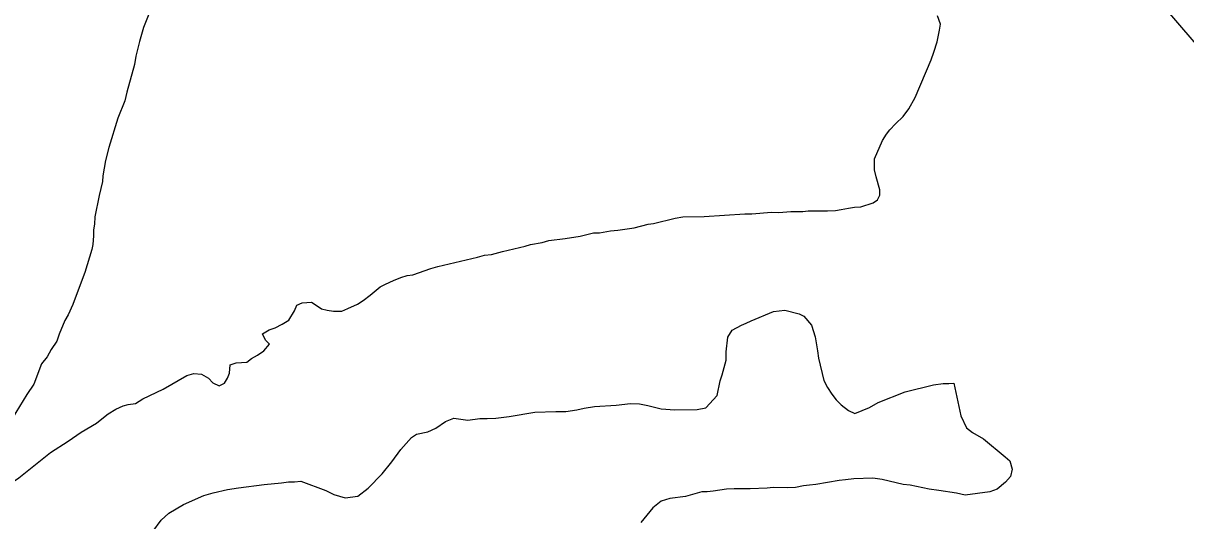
# Model space of a CAD drawing. Extents: x 3161665 to 3199565, y 885729 to 911164.
# Drawn here: x 3174794 to 3175461, y 898243 to 898528 of the extents above; entities that cross this region are included whole.
import ezdxf

# ---------------------------------------------------------------- set-up
doc = ezdxf.new("R2010")
doc.units = 0
for name, color, linetype in [('V-LEVE-TOET', 7, 'Continuous'), ('V-SITE-VEGE', 7, 'Continuous'), ('V-TOPO-SHOR', 7, 'Continuous'), ('V-WETL-SWMP', 7, 'Continuous')]:
    doc.layers.add(name, color=color, linetype=linetype)

msp = doc.modelspace()

# ---------------------------------------------------------------- linework, layer by layer
at = {"layer": 'V-LEVE-TOET'}
msp.add_lwpolyline([(3175684.5, 898356.81), (3175674.58, 898347.09), (3175663.5, 898345.45), (3175649.63, 898347.96), (3175612.61, 898365.44), (3175571.62, 898403.25), (3175516.73, 898458.36), (3175436.79, 898551.78), (3175357.81, 898631.33), (3175254.27, 898737.64), (3175137.58, 898838.6), (3175005.13, 898955.24), (3174818.02, 899125.38), (3174639.72, 899284.9), (3174444.99, 899455.02), (3174237.27, 899646.6)], dxfattribs=at)
at = {"layer": 'V-SITE-VEGE'}
for points in [[(3174867.97, 898537.36), (3174863.38, 898526.03), (3174861.08, 898517.93), (3174859.02, 898509.61), (3174858.11, 898504.75), (3174853.75, 898488.8), (3174852.61, 898483.94), (3174848.7, 898474), (3174843.43, 898457.12), (3174841.59, 898449.72), (3174839.99, 898440.93), (3174839.77, 898437.69), (3174837.94, 898429.6), (3174835.42, 898417.35), (3174835.2, 898413.19), (3174834.75, 898409.95), (3174834.75, 898406.48), (3174834.3, 898401.63), (3174833.62, 898398.62), (3174829.72, 898385.44), (3174826.96, 898378.51), (3174822.83, 898367.17), (3174820.07, 898361.16), (3174818.22, 898357.92), (3174815.01, 898350.05), (3174813.63, 898346.12), (3174810.4, 898341.26), (3174808.1, 898337.1), (3174804.87, 898333.16)], [(3175267.57, 898422.47), (3175271.03, 898422.94), (3175274.73, 898423.18), (3175281.66, 898425.5), (3175284.2, 898427.13), (3175285.58, 898429.9), (3175285.57, 898432.91), (3175283.48, 898440.3), (3175282.54, 898444.45), (3175282.53, 898450.69), (3175287.13, 898461.1), (3175289.43, 898464.81), (3175291.27, 898467.35), (3175294.5, 898470.83), (3175298.88, 898475), (3175302.11, 898479.39), (3175305.79, 898485.87), (3175314.99, 898507.39), (3175316.6, 898511.78), (3175318.43, 898517.79), (3175319.8, 898524.5), (3175320.26, 898527.97), (3175318.63, 898532.58)], [(3174791.85, 898267.73), (3174810.07, 898282.33), (3174820.23, 898288.82), (3174827.61, 898293.92), (3174836.38, 898299.03), (3174839.38, 898301.58), (3174843.07, 898304.36), (3174847.45, 898307.14), (3174851.61, 898309), (3174854.61, 898309.7), (3174858.77, 898310.4), (3174862.93, 898312.95), (3174874.7, 898318.53), (3174888.09, 898326.41), (3174892.24, 898327.58), (3174896.64, 898327.12), (3174900.57, 898324.82), (3174903.12, 898322.29), (3174906.82, 898320.45), (3174909.82, 898322.07), (3174911.43, 898324.85), (3174912.58, 898327.85), (3174913.03, 898332.48), (3174916.49, 898333.64), (3174922.5, 898334.11), (3174925.27, 898336.2), (3174928.73, 898338.06), (3174932.43, 898340.61), (3174935.65, 898344.31), (3174933.34, 898346.62), (3174931.48, 898350.31), (3174935.4, 898352.63), (3174938.87, 898353.79), (3174942.79, 898355.88), (3174946.72, 898358.2), (3174949.94, 898363.53), (3174951.32, 898366.76), (3174954.32, 898368.16), (3174959.63, 898368.4), (3174962.41, 898366.79), (3174965.42, 898364.72), (3174968.66, 898363.8), (3174972.36, 898363.34), (3174976.98, 898363.35), (3174980.44, 898364.75), (3174985.98, 898367.3), (3174989.21, 898369.39), (3174993.37, 898372.4), (3174999.13, 898377.27), (3175002.13, 898378.89), (3175006.75, 898380.98), (3175010.91, 898382.61), (3175014.6, 898383.77), (3175017.84, 898384.24), (3175028, 898387.73), (3175032.15, 898388.9), (3175054.79, 898394.26), (3175058.95, 898395.43), (3175062.87, 898395.9), (3175069.11, 898397.53), (3175082.28, 898400.56), (3175085.28, 898401.49), (3175091.98, 898402.66), (3175095.67, 898403.83), (3175105.15, 898405.01), (3175113.69, 898406.41), (3175121.32, 898408.28), (3175124.78, 898408.29), (3175131.02, 898409.45), (3175135.41, 898409.69), (3175144.65, 898411.1), (3175152.73, 898413.2), (3175155.74, 898413.67), (3175168.21, 898416.7), (3175172.6, 898417.4), (3175184.85, 898417.66), (3175208.19, 898419.1), (3175212.11, 898419.11), (3175223.43, 898420.06), (3175227.59, 898419.84), (3175234.53, 898420.55), (3175241.46, 898420.56), (3175244.46, 898420.8), (3175255.56, 898420.82), (3175260.18, 898421.06), (3175263.41, 898421.53), (3175267.57, 898422.47)], [(3174804.87, 898333.16), (3174800.51, 898321.36), (3174796.36, 898315.58), (3174788.07, 898301.69)]]:
    msp.add_lwpolyline(points, dxfattribs=at)
at = {"layer": 'V-TOPO-SHOR'}
for points in [[(3174867.97, 898537.36), (3174863.38, 898526.03), (3174861.08, 898517.93), (3174859.02, 898509.61), (3174858.11, 898504.75), (3174853.75, 898488.8), (3174852.61, 898483.94), (3174848.7, 898474), (3174843.43, 898457.12), (3174841.59, 898449.72), (3174839.99, 898440.93), (3174839.77, 898437.69), (3174837.94, 898429.6), (3174835.42, 898417.35), (3174835.2, 898413.19), (3174834.75, 898409.95), (3174834.75, 898406.48), (3174834.3, 898401.63), (3174833.62, 898398.62), (3174829.72, 898385.44), (3174826.96, 898378.51), (3174822.83, 898367.17), (3174820.07, 898361.16), (3174818.22, 898357.92), (3174815.01, 898350.05), (3174813.63, 898346.12), (3174810.4, 898341.26), (3174808.1, 898337.1), (3174804.87, 898333.16)], [(3175319.8, 898524.5), (3175320.26, 898527.97), (3175318.63, 898532.58)], [(3174843.07, 898304.36), (3174847.45, 898307.14), (3174851.61, 898309), (3174854.61, 898309.7), (3174858.77, 898310.4), (3174862.93, 898312.95), (3174874.7, 898318.53), (3174888.09, 898326.41), (3174892.24, 898327.58), (3174896.64, 898327.12), (3174900.57, 898324.82), (3174903.12, 898322.29), (3174906.82, 898320.45), (3174909.82, 898322.07), (3174911.43, 898324.85), (3174912.58, 898327.85), (3174913.03, 898332.48), (3174916.49, 898333.64), (3174922.5, 898334.11), (3174925.27, 898336.2), (3174928.73, 898338.06), (3174932.43, 898340.61), (3174935.65, 898344.31), (3174933.34, 898346.62), (3174931.48, 898350.31), (3174935.4, 898352.63), (3174938.87, 898353.79), (3174942.79, 898355.88), (3174946.72, 898358.2), (3174949.94, 898363.53), (3174951.32, 898366.76), (3174954.32, 898368.16), (3174959.63, 898368.4), (3174962.41, 898366.79), (3174965.42, 898364.72), (3174968.66, 898363.8), (3174972.36, 898363.34), (3174976.98, 898363.35), (3174980.44, 898364.75), (3174985.98, 898367.3), (3174989.21, 898369.39), (3174993.37, 898372.4), (3174999.13, 898377.27), (3175002.13, 898378.89), (3175006.75, 898380.98), (3175010.91, 898382.61), (3175014.6, 898383.77), (3175017.84, 898384.24), (3175028, 898387.73), (3175032.15, 898388.9), (3175054.79, 898394.26), (3175058.95, 898395.43), (3175062.87, 898395.9), (3175069.11, 898397.53), (3175082.28, 898400.56), (3175085.28, 898401.49), (3175091.98, 898402.67), (3175095.67, 898403.83), (3175105.15, 898405.01), (3175113.69, 898406.41), (3175121.32, 898408.28), (3175124.78, 898408.29), (3175131.02, 898409.45), (3175135.41, 898409.69), (3175144.65, 898411.1), (3175152.73, 898413.2), (3175155.74, 898413.67), (3175168.21, 898416.7), (3175172.6, 898417.4), (3175184.85, 898417.66), (3175208.19, 898419.1), (3175212.11, 898419.11), (3175223.43, 898420.06), (3175227.59, 898419.84), (3175234.53, 898420.55), (3175241.46, 898420.56), (3175244.46, 898420.8), (3175255.56, 898420.82), (3175260.18, 898421.06), (3175263.41, 898421.53), (3175267.57, 898422.47), (3175271.03, 898422.94), (3175274.73, 898423.18), (3175281.66, 898425.5), (3175284.2, 898427.13), (3175285.58, 898429.9), (3175285.57, 898432.91), (3175283.48, 898440.3), (3175282.54, 898444.45), (3175282.53, 898450.69), (3175287.13, 898461.1), (3175289.43, 898464.81), (3175291.27, 898467.35), (3175294.5, 898470.83), (3175298.88, 898475), (3175302.11, 898479.39), (3175305.79, 898485.87), (3175314.99, 898507.39), (3175316.6, 898511.78), (3175318.43, 898517.79), (3175319.8, 898524.5)], [(3174804.87, 898333.16), (3174800.51, 898321.36), (3174796.37, 898315.58), (3174788.07, 898301.69), (3174783.47, 898294.75), (3174780.47, 898289.89), (3174775.87, 898281.79), (3174771.5, 898273), (3174770.59, 898268.15), (3174773.83, 898264.22), (3174777.76, 898263.54), (3174780.77, 898263.32), (3174784.93, 898263.33), (3174787.69, 898264.95), (3174791.85, 898267.73), (3174810.07, 898282.33), (3174820.23, 898288.82), (3174827.61, 898293.92), (3174836.38, 898299.03), (3174839.38, 898301.58), (3174843.07, 898304.36)]]:
    msp.add_lwpolyline(points, dxfattribs=at)
at = {"layer": 'V-WETL-SWMP'}
for p, q in [((3175211.73, 898357.84), (3175224.66, 898363.19)), ((3175224.66, 898363.19), (3175231.13, 898363.9)), ((3175231.13, 898363.9), (3175239.23, 898361.83)), ((3175239.23, 898361.83), (3175242, 898360.45)), ((3175242, 898360.45), (3175246.41, 898355.38)), ((3175198.35, 898348.34), (3175200.89, 898352.5)), ((3175200.89, 898352.5), (3175206.19, 898355.29)), ((3175206.19, 898355.29), (3175208.96, 898356.45)), ((3175208.96, 898356.45), (3175211.73, 898357.84)), ((3175246.41, 898355.38), (3175248.5, 898348.68)), ((3175197.45, 898340.02), (3175198.35, 898348.34)), ((3175248.5, 898348.68), (3175249.9, 898340.6)), ((3175197.46, 898335.16), (3175197.45, 898340.02)), ((3175249.9, 898340.6), (3175250.38, 898336.44)), ((3175195.16, 898326.84), (3175197.46, 898335.16)), ((3175250.38, 898336.44), (3175253.41, 898323.5)), ((3175194.02, 898323.37), (3175195.16, 898326.84)), ((3175192.19, 898315.05), (3175194.02, 898323.37)), ((3175253.41, 898323.5), (3175255.5, 898319.58)), ((3175255.5, 898319.58), (3175258.05, 898315.66)), ((3175300.11, 898317.14), (3175316.27, 898321.1)), ((3175316.27, 898321.1), (3175321.82, 898321.81)), ((3175321.82, 898321.81), (3175325.05, 898321.81)), ((3175325.05, 898321.81), (3175328.06, 898322.05)), ((3175328.06, 898322.05), (3175332.03, 898303.34)), ((3175185.73, 898307.87), (3175192.19, 898315.05)), ((3175258.05, 898315.66), (3175260.6, 898312.43)), ((3175260.6, 898312.43), (3175263.38, 898309.66)), ((3175284.64, 898310.86), (3175300.11, 898317.14)), ((3175072.97, 898303), (3175087.75, 898305.34)), ((3175087.75, 898305.34), (3175099.77, 898305.83)), ((3175099.77, 898305.83), (3175105.54, 898305.84)), ((3175105.54, 898305.84), (3175111.78, 898306.78)), ((3175111.78, 898306.78), (3175115.94, 898307.71)), ((3175115.94, 898307.71), (3175121.95, 898308.65)), ((3175121.95, 898308.65), (3175134.42, 898309.37)), ((3175134.42, 898309.37), (3175142.51, 898310.31)), ((3175142.51, 898310.31), (3175147.83, 898310.1)), ((3175147.83, 898310.1), (3175152.45, 898309.18)), ((3175152.45, 898309.18), (3175160.08, 898307.35)), ((3175160.08, 898307.35), (3175167.94, 898306.67)), ((3175167.94, 898306.67), (3175180.88, 898306.93)), ((3175180.88, 898306.93), (3175185.73, 898307.87)), ((3175263.38, 898309.66), (3175267.54, 898306.43)), ((3175267.54, 898306.43), (3175271.25, 898304.59)), ((3175271.25, 898304.59), (3175279.56, 898308.08)), ((3175279.56, 898308.08), (3175284.64, 898310.86)), ((3175030.92, 898296.2), (3175036.46, 898300.14)), ((3175036.46, 898300.14), (3175041.31, 898302)), ((3175041.31, 898302), (3175049.4, 898300.86)), ((3175049.4, 898300.86), (3175056.1, 898301.8)), ((3175056.1, 898301.8), (3175060.49, 898301.81)), ((3175060.49, 898301.81), (3175065.34, 898302.05)), ((3175065.34, 898302.05), (3175072.97, 898303)), ((3175332.03, 898303.34), (3175335.28, 898296.41)), ((3175017.07, 898290.85), (3175019.84, 898292.71)), ((3175019.84, 898292.71), (3175026.3, 898294.11)), ((3175026.3, 898294.11), (3175030.92, 898296.2)), ((3175335.28, 898296.41), (3175338.75, 898293.65)), ((3175338.75, 898293.65), (3175345, 898290.2)), ((3175010.84, 898283.91), (3175017.07, 898290.85)), ((3175345, 898290.2), (3175357.5, 898279.82)), ((3175005.77, 898276.96), (3175010.84, 898283.91)), ((3175357.5, 898279.82), (3175360.05, 898277.52)), ((3175000.24, 898270.02), (3175005.77, 898276.96)), ((3175360.05, 898277.52), (3175361.45, 898272.67)), ((3175361.45, 898272.67), (3175360.53, 898268.51)), ((3174932.54, 898263.86), (3174942.48, 898264.81)), ((3174942.48, 898264.81), (3174946.41, 898265.51)), ((3174946.41, 898265.51), (3174949.87, 898265.52)), ((3174949.87, 898265.52), (3174953.57, 898265.76)), ((3174953.57, 898265.76), (3174967.91, 898260.47)), ((3174992.17, 898261.91), (3175000.24, 898270.02)), ((3175262.32, 898266.21), (3175248.92, 898263.87)), ((3175265.78, 898266.68), (3175262.32, 898266.21)), ((3175270.64, 898267.15), (3175265.78, 898266.68)), ((3175281.5, 898267.64), (3175270.64, 898267.15)), ((3175286.81, 898266.73), (3175281.5, 898267.64)), ((3175298.84, 898263.98), (3175286.81, 898266.73)), ((3175357.53, 898265.27), (3175352.92, 898261.33)), ((3175360.53, 898268.51), (3175357.53, 898265.27)), ((3174897.89, 898257.54), (3174903.21, 898259.17)), ((3174903.21, 898259.17), (3174911.52, 898261.04)), ((3174911.52, 898261.04), (3174917.76, 898261.98)), ((3174917.76, 898261.98), (3174932.54, 898263.86)), ((3174967.91, 898260.47), (3174972.54, 898258.17)), ((3174972.54, 898258.17), (3174979.01, 898256.34)), ((3174986.17, 898257.28), (3174992.17, 898261.91)), ((3175183.51, 898259.78), (3175174.14, 898257.13)), ((3175186.53, 898259.8), (3175183.51, 898259.78)), ((3175190, 898260.04), (3175186.53, 898259.8)), ((3175197.62, 898261.21), (3175190, 898260.04)), ((3175202.01, 898261.45), (3175197.62, 898261.21)), ((3175211.26, 898261.47), (3175202.01, 898261.45)), ((3175220.96, 898261.73), (3175211.26, 898261.47)), ((3175224.43, 898262.2), (3175220.96, 898261.73)), ((3175232.75, 898261.98), (3175224.43, 898262.2)), ((3175237.14, 898262.22), (3175232.75, 898261.98)), ((3175241.76, 898263.16), (3175237.14, 898262.22)), ((3175245.22, 898263.63), (3175241.76, 898263.16)), ((3175248.92, 898263.87), (3175245.22, 898263.63)), ((3175303, 898263.53), (3175298.84, 898263.98)), ((3175313.86, 898261.24), (3175303, 898263.53)), ((3175319.41, 898260.56), (3175313.86, 898261.24)), ((3175329.58, 898258.96), (3175319.41, 898260.56)), ((3175334.44, 898257.82), (3175329.58, 898258.96)), ((3175348.53, 898259.7), (3175334.44, 898257.82)), ((3175352.92, 898261.33), (3175348.53, 898259.7)), ((3174877.81, 898247.56), (3174886.35, 898252.43)), ((3174886.35, 898252.43), (3174897.89, 898257.54)), ((3174979.01, 898256.34), (3174986.17, 898257.28)), ((3175160.26, 898254.29), (3175155.46, 898250.48)), ((3175165.16, 898255.85), (3175160.26, 898254.29)), ((3175174.14, 898257.13), (3175165.16, 898255.85)), ((3174873.43, 898243.39), (3174877.81, 898247.56)), ((3175155.46, 898250.48), (3175148.59, 898242.06)), ((3174863.98, 898230.43), (3174873.43, 898243.39))]:
    msp.add_line(p, q, dxfattribs=at)

doc.saveas('drawing.dxf')
